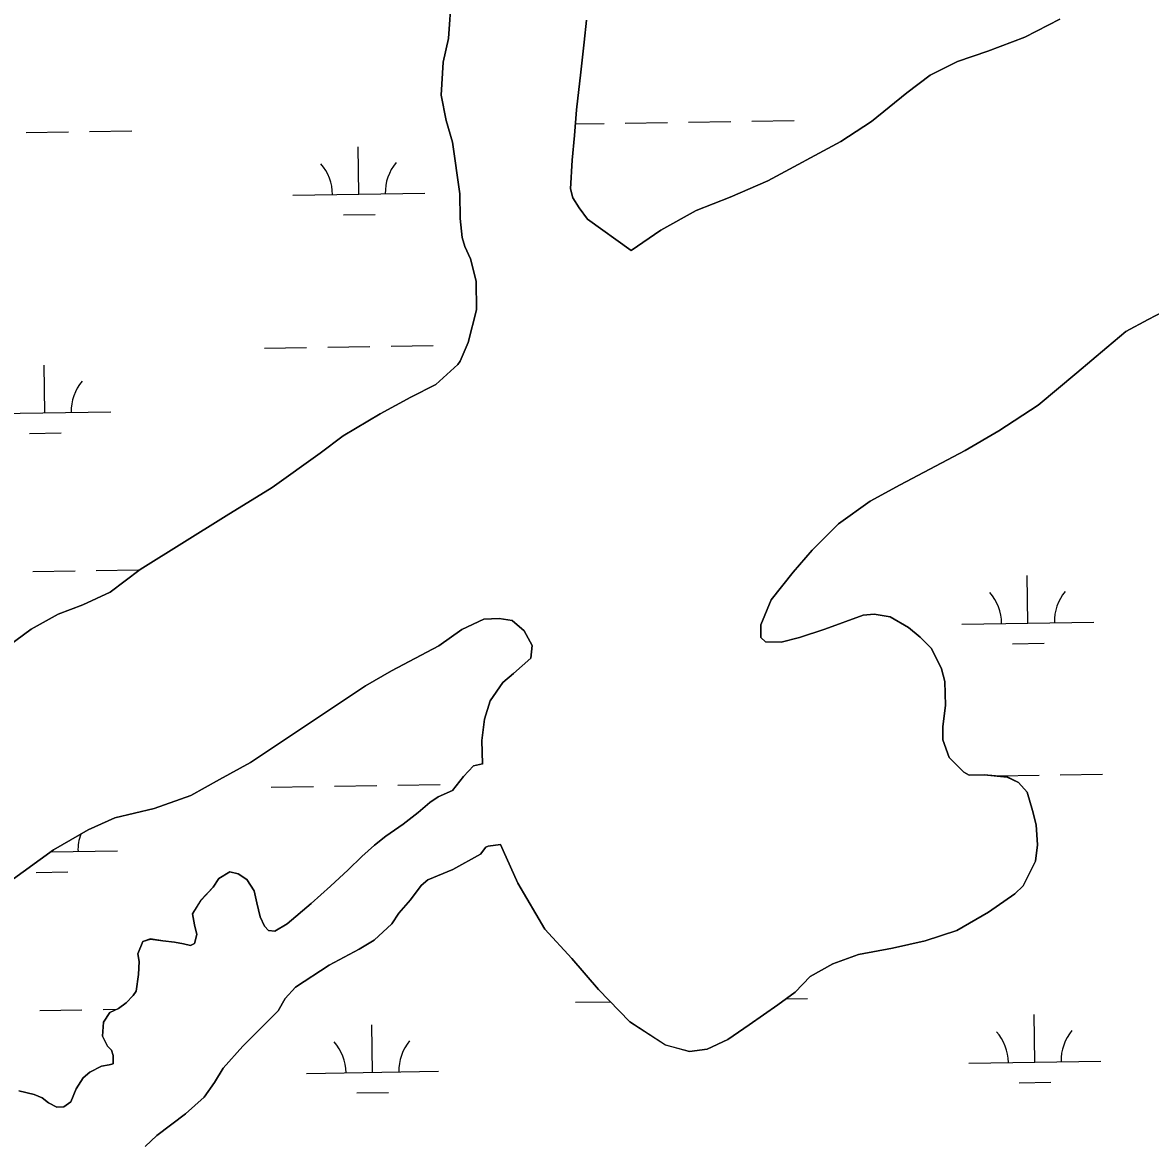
# Model space of a CAD drawing. Extents: x 3823584 to 3861785, y 301729 to 327625.
# Drawn here: x 3841986 to 3842841, y 311390 to 312242 of the extents above; entities that cross this region are included whole.
import ezdxf

# ---------------------------------------------------------------- set-up
doc = ezdxf.new("R2010")
doc.units = 0
doc.layers.add('V-TOPO-SHOR', color=7, linetype='Continuous')
doc.layers.add('V-WETL-SWMP', color=7, linetype='Continuous')

msp = doc.modelspace()

# ---------------------------------------------------------------- linework, layer by layer
at = {"layer": 'V-TOPO-SHOR'}
for p, q in [((3842546.01, 311775.83), (3842549.37, 311772.48)), ((3842335.05, 311680.04), (3842335.06, 311679.96))]:
    msp.add_line(p, q, dxfattribs=at)
for points in [[(3842299.7, 311967.51), (3842316.19, 311982.71), (3842317.95, 311985.28), (3842324.21, 311999.27), (3842330.43, 312024.09), (3842330.17, 312045.74), (3842325.99, 312062.66), (3842321.63, 312072.09), (3842319.64, 312078.78), (3842318.02, 312093.34), (3842317.77, 312111.84), (3842312.14, 312150.99), (3842307.37, 312167.52), (3842303.57, 312186.79), (3842305.08, 312211.79), (3842309.15, 312229.72), (3842311.42, 312262.2)], [(3842447.58, 312069.09), (3842470.01, 312084.53), (3842496.78, 312099.2), (3842522.77, 312109.33), (3842551.12, 312121.84), (3842606.63, 312151.58), (3842629.65, 312166.83), (3842656.6, 312188.59), (3842674.11, 312201.85), (3842694.98, 312212.17), (3842718.02, 312219.92), (3842745.98, 312230.66), (3842772.36, 312244.34)], [(3842413.78, 312243.6), (3842412.06, 312226.87), (3842409.57, 312204.23), (3842406.31, 312175.67), (3842404.79, 312156.18), (3842402.88, 312137.48), (3842401.56, 312115.63), (3842403.56, 312108.94), (3842408.3, 312101.28), (3842414.62, 312092.64), (3842447.58, 312069.09)], [(3842856.77, 312025.75), (3842839.44, 312016.83), (3842822.52, 312007.52), (3842807.96, 311995.44), (3842785.35, 311976.45), (3842756.04, 311951.72), (3842726.33, 311932.31), (3842700.74, 311917.45), (3842651.54, 311891.47)], [(3841975.58, 311769.19), (3841992.89, 311782.06), (3842013.55, 311793.56), (3842032.07, 311800.51), (3842052.94, 311810.04), (3842075.56, 311827.45), (3842140.89, 311867.87), (3842175.53, 311889.46), (3842211.92, 311915.59), (3842229.43, 311928.66), (3842257.57, 311945.3), (3842280.8, 311957.99), (3842299.7, 311967.51)], [(3842651.54, 311891.47), (3842628.7, 311878.99), (3842604.7, 311861.96), (3842584.85, 311841.99), (3842570.31, 311825.19), (3842553.81, 311804.24), (3842545.78, 311785.48), (3842546.01, 311775.83)], [(3842549.37, 311772.48), (3842561.39, 311772.32), (3842575.19, 311775.71), (3842594.49, 311782.08), (3842623.44, 311792.82), (3842631.72, 311793.43), (3842643.95, 311791.5), (3842657.77, 311783.45), (3842666.66, 311775.99), (3842675.17, 311767.53), (3842682.9, 311751.98), (3842685.3, 311742.53), (3842685.94, 311724.19), (3842683.82, 311708.41), (3842683.85, 311698.36), (3842688.62, 311684.97), (3842699.7, 311673.76), (3842703.84, 311671.61), (3842715.08, 311671.64), (3842732.44, 311670.11), (3842741.12, 311666), (3842747.65, 311658.53), (3842751.83, 311644.74), (3842754.43, 311633.9), (3842755.65, 311618.73), (3842754.11, 311606.3), (3842744.71, 311587.74), (3842738.41, 311581.61), (3842718.35, 311567.75), (3842694.33, 311553.88), (3842670.5, 311545.92), (3842645.68, 311540.52), (3842619.87, 311535.71), (3842600.37, 311528.56), (3842583.24, 311518.85), (3842571.84, 311506.98), (3842558.86, 311497.48), (3842537.02, 311482.43), (3842520.89, 311471.34), (3842505.33, 311463.81), (3842491.74, 311462.19), (3842473.58, 311467.06), (3842446.72, 311484.53), (3842422.79, 311509.1), (3842402.81, 311532.51), (3842382.24, 311554.72), (3842361.83, 311589.76), (3842350.71, 311614.37), (3842348.75, 311619.08)], [(3842371.57, 311760.13), (3842372.53, 311769.79), (3842366.58, 311780.81), (3842357.49, 311788.67), (3842347.63, 311790.22), (3842336, 311789.59), (3842319.46, 311781.85), (3842301.95, 311769.38), (3842266.12, 311750.55), (3842246.44, 311739.25), (3842159.27, 311681.03), (3842135.65, 311668.14), (3842114, 311656.05), (3842086.23, 311646.31), (3842056.29, 311639.12), (3842036.21, 311629.99), (3842010.03, 311614.93), (3841976.78, 311590.98)], [(3842335.05, 311680.04), (3842334.49, 311697.72), (3842336.62, 311713.89), (3842340.71, 311727.9), (3842350.33, 311741.73), (3842358.4, 311748.65), (3842371.57, 311760.13)], [(3842108.51, 311543.61), (3842113.83, 311542.45), (3842116.77, 311543.93), (3842118.52, 311550.73), (3842116.73, 311558.1), (3842115.23, 311566.36), (3842121.7, 311576.71), (3842130.81, 311586.77), (3842135.22, 311593.27), (3842143.47, 311598.31), (3842149.96, 311596.86), (3842156.47, 311592.45), (3842162.1, 311583.91), (3842163.9, 311574.76), (3842166.59, 311564.15), (3842169.86, 311557.08), (3842172.82, 311553.84), (3842177.54, 311553.26), (3842186.97, 311558.9), (3842205.22, 311574.3), (3842219.94, 311587.33), (3842233.18, 311599.76), (3842243.48, 311609.83), (3842253.19, 311618.41), (3842261.73, 311625.23), (3842274.98, 311634.41), (3842286.17, 311643.3), (3842295, 311650.7), (3842301.48, 311655.15), (3842312.39, 311659.91), (3842320.62, 311670.55), (3842328.27, 311678.54), (3842335.05, 311680.04)], [(3842348.75, 311619.08), (3842339.26, 311617.64), (3842337.49, 311617.04), (3842333.37, 311611.72), (3842312.45, 311600.14), (3842293.59, 311592.12), (3842288.58, 311587.97), (3842280.35, 311577.03), (3842271.53, 311566.97), (3842266.24, 311558.99), (3842253, 311546.55), (3842241.51, 311539.73), (3842218.82, 311527.56), (3842193.2, 311510.96), (3842185.55, 311502.38), (3842180.26, 311492.92), (3842153.49, 311466.28), (3842138.49, 311449.41), (3842132.03, 311438.77), (3842124.09, 311427.53), (3842109.96, 311414.8), (3842088.17, 311398.5), (3842079.34, 311390.21)], [(3841983.71, 311432.28), (3841995.23, 311429.66), (3842001.44, 311427.02), (3842006.17, 311423.2), (3842012.38, 311419.97), (3842017.69, 311420.28), (3842022.99, 311424.13), (3842027.09, 311433.88), (3842032.38, 311442.16), (3842037.38, 311446.6), (3842046.22, 311451.06), (3842052.12, 311451.96), (3842055.07, 311452.85), (3842055.05, 311459.05), (3842053.86, 311463.18), (3842050.9, 311466.12), (3842047.04, 311473.78), (3842047.89, 311484.41), (3842052.59, 311491.8), (3842059.08, 311494.77), (3842064.97, 311498.92), (3842070.26, 311504.54), (3842072.61, 311507.8), (3842074.35, 311520.49), (3842074.91, 311530.23), (3842073.71, 311536.13), (3842077.52, 311545.59), (3842083.42, 311547.37), (3842092.86, 311545.93), (3842101.72, 311545.07), (3842108.51, 311543.61)]]:
    msp.add_lwpolyline(points, dxfattribs=at)
at = {"layer": 'V-WETL-SWMP'}
for p, q in [((3842539.11, 312166.97), (3842571.1, 312167.47)), ((3841989.27, 312158.5), (3842021.26, 312158.99)), ((3842037.26, 312159.24), (3842069.26, 312159.73)), ((3842405.47, 312164.91), (3842427.12, 312165.25)), ((3842443.12, 312165.49), (3842475.12, 312165.99)), ((3842491.11, 312166.23), (3842523.11, 312166.73)), ((3842241.33, 312111.63), (3842240.78, 312147.63)), ((3842191.34, 312110.86), (3842291.33, 312112.41)), ((3842229.57, 312096.02), (3842253.57, 312096.39)), ((3842839.44, 312016.83), (3842856.77, 312025.76)), ((3842822.52, 312007.52), (3842839.44, 312016.83)), ((3842807.96, 311995.45), (3842822.52, 312007.52)), ((3842217.71, 311995.82), (3842249.7, 311996.32)), ((3842265.7, 311996.56), (3842297.7, 311997.06)), ((3842169.71, 311995.08), (3842201.71, 311995.58)), ((3842785.35, 311976.45), (3842807.96, 311995.45)), ((3842003.39, 311946.08), (3842002.83, 311982.08)), ((3842756.04, 311951.72), (3842785.35, 311976.45)), ((3841953.39, 311945.31), (3842053.38, 311946.86)), ((3842726.33, 311932.31), (3842756.04, 311951.72)), ((3841991.63, 311930.47), (3842015.62, 311930.84)), ((3842700.75, 311917.45), (3842726.33, 311932.31)), ((3842651.53, 311891.48), (3842700.75, 311917.45)), ((3842628.7, 311878.99), (3842651.53, 311891.48)), ((3842604.7, 311861.96), (3842628.7, 311878.99)), ((3842584.85, 311841.99), (3842604.7, 311861.96)), ((3842570.31, 311825.19), (3842584.85, 311841.99)), ((3841994.39, 311825.86), (3842026.39, 311826.35)), ((3842042.39, 311826.6), (3842074.38, 311827.09)), ((3842553.81, 311804.24), (3842570.31, 311825.19)), ((3842748.31, 311786.74), (3842747.76, 311822.73)), ((3842545.78, 311785.49), (3842553.81, 311804.24)), ((3842623.44, 311792.82), (3842594.49, 311782.08)), ((3842631.72, 311793.43), (3842623.44, 311792.82)), ((3842643.95, 311791.5), (3842631.72, 311793.43)), ((3842657.77, 311783.45), (3842643.95, 311791.5)), ((3842319.46, 311781.86), (3842336, 311789.59)), ((3842336, 311789.59), (3842347.63, 311790.22)), ((3842347.63, 311790.22), (3842357.49, 311788.67)), ((3842357.49, 311788.67), (3842366.58, 311780.81)), ((3842546.01, 311775.83), (3842545.78, 311785.49)), ((3842666.66, 311775.99), (3842657.77, 311783.45)), ((3842698.32, 311785.97), (3842798.31, 311787.51)), ((3842301.95, 311769.38), (3842319.46, 311781.86)), ((3842366.58, 311780.81), (3842372.53, 311769.79)), ((3842549.37, 311772.49), (3842546.01, 311775.83)), ((3842575.19, 311775.72), (3842561.39, 311772.32)), ((3842594.49, 311782.08), (3842575.19, 311775.72)), ((3842675.17, 311767.54), (3842666.66, 311775.99)), ((3842266.12, 311750.55), (3842301.95, 311769.38)), ((3842372.53, 311769.79), (3842371.57, 311760.13)), ((3842561.39, 311772.32), (3842549.37, 311772.49)), ((3842682.9, 311751.98), (3842675.17, 311767.54)), ((3842736.55, 311771.12), (3842760.55, 311771.49)), ((3842371.57, 311760.13), (3842358.4, 311748.65)), ((3842246.44, 311739.25), (3842266.12, 311750.55)), ((3842358.4, 311748.65), (3842350.33, 311741.73)), ((3842685.3, 311742.53), (3842682.9, 311751.98)), ((3842350.33, 311741.73), (3842340.71, 311727.9)), ((3842685.94, 311724.19), (3842685.3, 311742.53)), ((3842159.27, 311681.03), (3842246.44, 311739.25)), ((3842340.71, 311727.9), (3842336.62, 311713.89)), ((3842683.82, 311708.42), (3842685.94, 311724.19)), ((3842336.62, 311713.89), (3842334.5, 311697.72)), ((3842683.85, 311698.36), (3842683.82, 311708.42)), ((3842334.5, 311697.72), (3842335.05, 311680.04)), ((3842688.62, 311684.97), (3842683.85, 311698.36)), ((3842135.65, 311668.14), (3842159.27, 311681.03)), ((3842335.05, 311680.04), (3842328.27, 311678.55)), ((3842699.7, 311673.76), (3842688.62, 311684.97)), ((3842328.27, 311678.55), (3842320.62, 311670.56)), ((3842703.84, 311671.61), (3842699.7, 311673.76)), ((3842715.08, 311671.64), (3842703.84, 311671.61)), ((3842732.43, 311670.12), (3842715.08, 311671.64)), ((3842724.69, 311670.93), (3842756.68, 311671.42)), ((3842772.68, 311671.67), (3842804.68, 311672.16)), ((3842114, 311656.05), (3842135.65, 311668.14)), ((3842174.84, 311662.45), (3842206.84, 311662.94)), ((3842222.84, 311663.19), (3842254.83, 311663.68)), ((3842270.83, 311663.93), (3842302.83, 311664.42)), ((3842320.62, 311670.56), (3842312.39, 311659.91)), ((3842741.12, 311666), (3842732.43, 311670.12)), ((3842747.65, 311658.53), (3842741.12, 311666)), ((3842086.23, 311646.31), (3842114, 311656.05)), ((3842301.48, 311655.15), (3842295, 311650.71)), ((3842312.39, 311659.91), (3842301.48, 311655.15)), ((3842751.83, 311644.74), (3842747.65, 311658.53)), ((3842056.29, 311639.12), (3842086.23, 311646.31)), ((3842295, 311650.71), (3842286.17, 311643.3)), ((3842036.21, 311629.99), (3842056.29, 311639.12)), ((3842286.17, 311643.3), (3842274.98, 311634.42)), ((3842754.43, 311633.9), (3842751.83, 311644.74)), ((3842010.03, 311614.93), (3842036.21, 311629.99)), ((3842274.98, 311634.42), (3842261.73, 311625.23)), ((3842755.65, 311618.73), (3842754.43, 311633.9)), ((3842261.73, 311625.23), (3842253.19, 311618.41)), ((3841976.78, 311590.98), (3842010.03, 311614.93)), ((3842007.96, 311613.44), (3842058.51, 311614.22)), ((3842008.52, 311613.45), (3842008.51, 311613.84)), ((3842253.19, 311618.41), (3842243.48, 311609.83)), ((3842312.45, 311600.15), (3842333.37, 311611.72)), ((3842333.37, 311611.72), (3842337.49, 311617.04)), ((3842337.49, 311617.04), (3842339.26, 311617.64)), ((3842339.26, 311617.64), (3842348.75, 311619.08)), ((3842348.75, 311619.08), (3842350.71, 311614.37)), ((3842350.71, 311614.37), (3842361.83, 311589.76)), ((3842754.11, 311606.3), (3842755.65, 311618.73)), ((3842243.48, 311609.83), (3842233.18, 311599.76)), ((3842744.71, 311587.74), (3842754.11, 311606.3)), ((3841996.75, 311597.84), (3842020.75, 311598.21)), ((3842143.47, 311598.32), (3842135.22, 311593.27)), ((3842149.97, 311596.86), (3842143.47, 311598.32)), ((3842156.47, 311592.45), (3842149.97, 311596.86)), ((3842233.18, 311599.76), (3842219.94, 311587.33)), ((3842293.59, 311592.12), (3842312.45, 311600.15)), ((3842130.81, 311586.77), (3842121.69, 311576.71)), ((3842135.22, 311593.27), (3842130.81, 311586.77)), ((3842162.1, 311583.91), (3842156.47, 311592.45)), ((3842219.94, 311587.33), (3842205.22, 311574.3)), ((3842280.35, 311577.03), (3842288.59, 311587.98)), ((3842288.59, 311587.98), (3842293.59, 311592.12)), ((3842361.83, 311589.76), (3842382.24, 311554.72)), ((3842738.41, 311581.61), (3842744.71, 311587.74)), ((3842163.9, 311574.77), (3842162.1, 311583.91)), ((3842718.35, 311567.75), (3842738.41, 311581.61)), ((3842121.69, 311576.71), (3842115.23, 311566.36)), ((3842166.59, 311564.15), (3842163.9, 311574.77)), ((3842205.22, 311574.3), (3842186.97, 311558.9)), ((3842271.53, 311566.97), (3842280.35, 311577.03)), ((3842115.23, 311566.36), (3842116.73, 311558.1)), ((3842169.86, 311557.08), (3842166.59, 311564.15)), ((3842266.24, 311558.99), (3842271.53, 311566.97)), ((3842694.33, 311553.88), (3842718.35, 311567.75)), ((3842116.73, 311558.1), (3842118.53, 311550.73)), ((3842172.82, 311553.84), (3842169.86, 311557.08)), ((3842177.54, 311553.26), (3842172.82, 311553.84)), ((3842186.97, 311558.9), (3842177.54, 311553.26)), ((3842253, 311546.55), (3842266.24, 311558.99)), ((3842382.24, 311554.72), (3842402.81, 311532.51)), ((3842670.5, 311545.92), (3842694.33, 311553.88)), ((3842077.52, 311545.59), (3842073.71, 311536.13)), ((3842083.42, 311547.38), (3842077.52, 311545.59)), ((3842092.86, 311545.93), (3842083.42, 311547.38)), ((3842101.72, 311545.07), (3842092.86, 311545.93)), ((3842108.51, 311543.61), (3842101.72, 311545.07)), ((3842113.83, 311542.45), (3842108.51, 311543.61)), ((3842116.77, 311543.93), (3842113.83, 311542.45)), ((3842118.53, 311550.73), (3842116.77, 311543.93)), ((3842241.51, 311539.73), (3842253, 311546.55)), ((3842645.68, 311540.52), (3842670.5, 311545.92)), ((3842073.71, 311536.13), (3842074.91, 311530.23)), ((3842218.82, 311527.56), (3842241.51, 311539.73)), ((3842600.37, 311528.56), (3842619.86, 311535.72)), ((3842619.86, 311535.72), (3842645.68, 311540.52)), ((3842074.91, 311530.23), (3842074.35, 311520.49)), ((3842193.2, 311510.96), (3842218.82, 311527.56)), ((3842402.81, 311532.51), (3842422.79, 311509.11)), ((3842583.24, 311518.85), (3842600.37, 311528.56)), ((3842074.35, 311520.49), (3842072.61, 311507.8)), ((3842571.84, 311506.99), (3842583.24, 311518.85)), ((3842185.55, 311502.38), (3842193.2, 311510.96)), ((3842422.79, 311509.11), (3842446.72, 311484.53)), ((3842070.26, 311504.55), (3842064.97, 311498.92)), ((3842072.61, 311507.8), (3842070.26, 311504.55)), ((3842180.26, 311492.92), (3842185.55, 311502.38)), ((3842558.86, 311497.48), (3842571.84, 311506.99)), ((3842564.95, 311501.94), (3842581.36, 311502.2)), ((3841999.52, 311493.23), (3842031.52, 311493.72)), ((3842047.52, 311493.97), (3842057.65, 311494.12)), ((3842059.08, 311494.77), (3842052.59, 311491.8)), ((3842064.97, 311498.92), (3842059.08, 311494.77)), ((3842153.49, 311466.28), (3842180.26, 311492.92)), ((3842405.38, 311499.48), (3842431.76, 311499.89)), ((3842537.02, 311482.43), (3842558.86, 311497.48)), ((3842047.89, 311484.41), (3842047.04, 311473.78)), ((3842052.59, 311491.8), (3842047.89, 311484.41)), ((3842446.72, 311484.53), (3842473.58, 311467.07)), ((3842753.44, 311454.1), (3842752.89, 311490.1)), ((3842251.59, 311446.36), (3842251.04, 311482.36)), ((3842520.89, 311471.35), (3842537.02, 311482.43)), ((3842047.04, 311473.78), (3842050.9, 311466.12)), ((3842138.49, 311449.41), (3842153.49, 311466.28)), ((3842473.58, 311467.07), (3842491.74, 311462.19)), ((3842505.33, 311463.81), (3842520.89, 311471.35)), ((3842050.9, 311466.12), (3842053.86, 311463.18)), ((3842053.86, 311463.18), (3842055.05, 311459.05)), ((3842055.05, 311459.05), (3842055.07, 311452.85)), ((3842491.74, 311462.19), (3842505.33, 311463.81)), ((3842046.22, 311451.06), (3842037.38, 311446.6)), ((3842052.12, 311451.96), (3842046.22, 311451.06)), ((3842055.07, 311452.85), (3842052.12, 311451.96)), ((3842132.03, 311438.77), (3842138.49, 311449.41)), ((3842703.45, 311453.33), (3842803.43, 311454.87)), ((3842032.38, 311442.16), (3842027.09, 311433.88)), ((3842037.38, 311446.6), (3842032.38, 311442.16)), ((3842201.6, 311445.59), (3842301.59, 311447.13)), ((3841995.23, 311429.66), (3841983.71, 311432.28)), ((3842027.09, 311433.88), (3842022.99, 311424.13)), ((3842124.09, 311427.53), (3842132.03, 311438.77)), ((3842741.68, 311438.49), (3842765.68, 311438.86)), ((3842001.44, 311427.02), (3841995.23, 311429.66)), ((3842006.17, 311423.2), (3842001.44, 311427.02)), ((3842022.99, 311424.13), (3842017.69, 311420.28)), ((3842109.96, 311414.8), (3842124.09, 311427.53)), ((3842239.83, 311430.75), (3842263.83, 311431.12)), ((3842012.38, 311419.97), (3842006.17, 311423.2)), ((3842017.69, 311420.28), (3842012.38, 311419.97)), ((3842088.17, 311398.5), (3842109.96, 311414.8)), ((3842079.34, 311390.21), (3842088.17, 311398.5))]:
    msp.add_line(p, q, dxfattribs=at)
for points in [[(3842311.42, 312262.2), (3842309.16, 312229.72), (3842305.07, 312211.79), (3842303.57, 312186.79), (3842307.37, 312167.51), (3842312.14, 312150.99), (3842317.77, 312111.84), (3842318.02, 312093.34), (3842319.64, 312078.78), (3842321.63, 312072.09), (3842325.99, 312062.66), (3842330.17, 312045.74), (3842330.43, 312024.09), (3842324.21, 311999.27), (3842317.95, 311985.28), (3842316.19, 311982.71), (3842299.7, 311967.51), (3842280.8, 311957.99), (3842257.57, 311945.3), (3842229.43, 311928.66), (3842211.92, 311915.59), (3842175.53, 311889.46), (3842140.89, 311867.87), (3842075.56, 311827.45), (3842052.94, 311810.04), (3842032.07, 311800.51), (3842013.55, 311793.56), (3841992.89, 311782.06), (3841975.58, 311769.19)], [(3842772.36, 312244.34), (3842745.98, 312230.66), (3842718.02, 312219.93), (3842694.98, 312212.17), (3842674.11, 312201.85), (3842656.6, 312188.59), (3842629.66, 312166.83), (3842606.63, 312151.58), (3842551.12, 312121.84), (3842522.77, 312109.33), (3842496.78, 312099.2), (3842470.01, 312084.53), (3842447.58, 312069.09), (3842414.62, 312092.64), (3842408.3, 312101.28), (3842403.55, 312108.94), (3842401.56, 312115.63), (3842402.88, 312137.48), (3842404.79, 312156.18), (3842406.31, 312175.67), (3842409.57, 312204.23), (3842412.06, 312226.87), (3842413.78, 312243.6)]]:
    msp.add_lwpolyline(points, dxfattribs=at)
for centre, start, end in [((3842186.09, 312111.26), 0.11154, 41.6552), ((3842296.56, 312112.96), 140.11153, 181.65519), ((3842058.62, 311947.41), 140.11153, 181.65519), ((3842693.07, 311786.36), 0.11154, 41.6552), ((3842803.54, 311788.06), 140.11153, 181.65519), ((3842063.74, 311614.78), 160.10406, 181.65519), ((3842698.2, 311453.72), 0.11154, 41.6552), ((3842808.67, 311455.43), 140.11153, 181.65519), ((3842196.35, 311445.99), 0.11154, 41.6552), ((3842306.82, 311447.69), 140.11153, 181.65519)]:
    msp.add_arc(centre, 35.25, start, end, dxfattribs=at)

doc.saveas('drawing.dxf')
